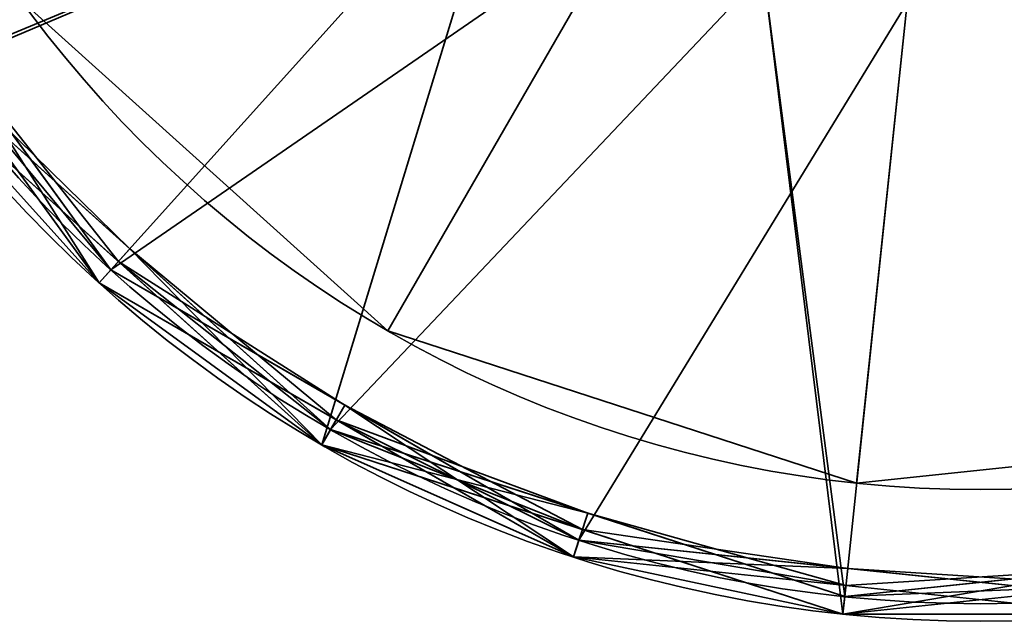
# Model space of a CAD drawing. Header units: millimetres. Extents: x -503 to 6703, y -110 to 249.
# Tile 819 of 1056: x 3425.53 to 3431.14, y -46.41 to -42.99. Entities that reach past the tile are written whole.
import ezdxf

# ---------------------------------------------------------------- set-up
doc = ezdxf.new("R2010")
doc.units = ezdxf.units.MM
doc.layers.add('151', color=7, linetype='Continuous', true_color=0xffffff)

# ---------------------------------------------------------------- blocks, each defined once
blk = doc.blocks.new('UG_SURFACE_236')
at = {"layer": '151', "color": 252, "linetype": 'Continuous', "lineweight": 35}
for points in [[(3438.2384, -37.3745, 1711.5), (3438.2384, -40.4516, 1711.5), (3436.9867, -43.2626, 1711.5), (3431, -38.913, 1711.5)], [(3426.0485, -44.4123, 1711.5), (3424.2399, -41.9229, 1711.5), (3423.6, -38.913, 1711.5), (3431, -38.913, 1711.5)], [(3431, -38.913, 1812), (3423.7616, -40.4516, 1812), (3425.0133, -43.2626, 1812)], [(3425.0133, -43.2626, 1812), (3427.3, -45.3216, 1812), (3430.2266, -46.2725, 1812), (3431, -38.913, 1812)], [(3431.7734, -46.2725, 1711.5), (3428.7133, -45.9508, 1711.5), (3426.0485, -44.4123, 1711.5), (3431, -38.913, 1711.5)], [(3430.2266, -46.2725, 1812), (3433.2867, -45.9508, 1812), (3435.9515, -44.4123, 1812), (3431, -38.913, 1812)], [(3435.9515, -44.4123, 1812), (3437.7604, -41.9229, 1812), (3438.4, -38.913, 1812), (3431, -38.913, 1812)], [(3436.9867, -43.2626, 1711.5), (3434.7, -45.3216, 1711.5), (3431.7734, -46.2725, 1711.5), (3431, -38.913, 1711.5)], [(3423.7616, -40.4516, 1737.5), (3425.0133, -43.2626, 1737.5), (3427.3458, -40.54, 1737.5)], [(3425.0133, -43.2626, 1737.5), (3428.3235, -41.8856, 1737.5), (3427.3458, -40.54, 1737.5)], [(3426.0485, -44.4123, 1786), (3424.2399, -41.9229, 1786), (3427.7639, -41.2642, 1786), (3428.9999, -42.3771, 1786)], [(3425.065, -43.2251, 1786.1), (3424.1483, -41.9635, 1786.1), (3424.2399, -41.9229, 1786), (3426.0485, -44.4123, 1786)], [(3425.9815, -44.4866, 1715.6), (3424.1483, -41.9635, 1715.6), (3424.2399, -41.9229, 1715.5), (3425.1442, -43.1676, 1715.5)], [(3425.9815, -44.4866, 1711.5999), (3424.1483, -41.9635, 1711.5999), (3424.2399, -41.9229, 1711.5), (3426.0485, -44.4123, 1711.5)], [(3429.764, -42.7172, 1737.5), (3428.3235, -41.8856, 1737.5), (3425.0133, -43.2626, 1737.5), (3427.3, -45.3216, 1737.5)], [(3424.1483, -41.9635, 1715.6), (3425.9815, -44.4866, 1715.6), (3424.9325, -43.3214, 1737.4001)], [(3424.1483, -41.9635, 1711.5999), (3425.9815, -44.4866, 1711.5999), (3424.9325, -43.3214, 1715.4)], [(3428.7133, -45.9508, 1786), (3426.0485, -44.4123, 1786), (3428.9999, -42.3771, 1786), (3430.5818, -42.8911, 1786)], [(3427.3, -45.3216, 1737.5), (3430.2266, -46.2725, 1737.5), (3429.764, -42.7172, 1737.5)], [(3430.5818, -42.8911, 1786), (3432.236, -42.7172, 1786), (3431.7734, -46.2725, 1786), (3428.7133, -45.9508, 1786)], [(3431.4182, -42.8911, 1737.5), (3429.764, -42.7172, 1737.5), (3430.2266, -46.2725, 1737.5), (3433.2867, -45.9508, 1737.5)], [(3425.1442, -43.1676, 1715.5), (3424.9325, -43.3214, 1715.4), (3426.0912, -44.3648, 1715.4)], [(3425.1442, -43.1676, 1715.5), (3426.0485, -44.4123, 1715.5), (3425.9815, -44.4866, 1715.6)], [(3426.0912, -44.3648, 1715.4), (3426.0485, -44.4123, 1715.5), (3425.1442, -43.1676, 1715.5)], [(3424.9325, -43.3214, 1807.9), (3425.065, -43.2251, 1786.1), (3425.9815, -44.4866, 1786.1)], [(3424.9325, -43.3214, 1811.9), (3425.065, -43.2251, 1808.1), (3425.9815, -44.4866, 1808.1)], [(3426.1565, -44.2921, 1808), (3425.0133, -43.2626, 1808), (3424.9325, -43.3214, 1807.9), (3427.2499, -45.4082, 1807.9)], [(3424.9325, -43.3214, 1811.9), (3427.2499, -45.4082, 1811.9), (3427.3, -45.3216, 1812), (3425.0133, -43.2626, 1812)], [(3427.3, -45.3216, 1737.5), (3425.0133, -43.2626, 1737.5), (3424.9325, -43.3214, 1737.4001), (3426.0912, -44.3648, 1737.4001)], [(3425.065, -43.2251, 1808.1), (3425.0133, -43.2626, 1808), (3426.1565, -44.2921, 1808)], [(3426.0485, -44.4123, 1786), (3425.9815, -44.4866, 1786.1), (3425.065, -43.2251, 1786.1)], [(3426.1565, -44.2921, 1808), (3425.9815, -44.4866, 1808.1), (3425.065, -43.2251, 1808.1)], [(3427.2499, -45.4082, 1807.9), (3424.9325, -43.3214, 1807.9), (3425.9815, -44.4866, 1786.1)], [(3427.2499, -45.4082, 1811.9), (3424.9325, -43.3214, 1811.9), (3425.9815, -44.4866, 1808.1)], [(3425.9815, -44.4866, 1715.6), (3426.0912, -44.3648, 1737.4001), (3424.9325, -43.3214, 1737.4001)], [(3425.9815, -44.4866, 1711.5999), (3426.0912, -44.3648, 1715.4), (3424.9325, -43.3214, 1715.4)], [(3427.3319, -45.2663, 1808.1), (3425.9815, -44.4866, 1808.1), (3426.1565, -44.2921, 1808)], [(3427.2499, -45.4082, 1807.9), (3427.3, -45.3216, 1808), (3426.1565, -44.2921, 1808)], [(3426.1565, -44.2921, 1808), (3427.3, -45.3216, 1808), (3427.3319, -45.2663, 1808.1)], [(3427.2499, -45.4082, 1737.4001), (3426.0912, -44.3648, 1737.4001), (3425.9815, -44.4866, 1715.6)], [(3427.2499, -45.4082, 1715.4), (3426.0912, -44.3648, 1715.4), (3425.9815, -44.4866, 1711.5999)], [(3427.3808, -45.1816, 1715.5), (3426.0485, -44.4123, 1715.5), (3426.0912, -44.3648, 1715.4)], [(3426.0912, -44.3648, 1737.4001), (3427.2499, -45.4082, 1737.4001), (3427.3, -45.3216, 1737.5)], [(3426.0912, -44.3648, 1715.4), (3427.2499, -45.4082, 1715.4), (3427.3808, -45.1816, 1715.5)], [(3427.3319, -45.2663, 1786.1), (3425.9815, -44.4866, 1786.1), (3426.0485, -44.4123, 1786), (3428.7133, -45.9508, 1786)], [(3428.6823, -46.0459, 1715.6), (3425.9815, -44.4866, 1715.6), (3426.0485, -44.4123, 1715.5), (3427.3808, -45.1816, 1715.5)], [(3428.6823, -46.0459, 1711.5999), (3425.9815, -44.4866, 1711.5999), (3426.0485, -44.4123, 1711.5), (3428.7133, -45.9508, 1711.5)], [(3425.9815, -44.4866, 1786.1), (3427.3319, -45.2663, 1786.1), (3427.2499, -45.4082, 1807.9)], [(3425.9815, -44.4866, 1808.1), (3427.3319, -45.2663, 1808.1), (3427.2499, -45.4082, 1811.9)], [(3427.2499, -45.4082, 1737.4001), (3425.9815, -44.4866, 1715.6), (3428.6823, -46.0459, 1715.6)], [(3427.2499, -45.4082, 1715.4), (3425.9815, -44.4866, 1711.5999), (3428.6823, -46.0459, 1711.5999)], [(3427.3808, -45.1816, 1715.5), (3427.2499, -45.4082, 1715.4), (3428.7331, -45.8901, 1715.4)], [(3427.3808, -45.1816, 1715.5), (3428.7133, -45.9508, 1715.5), (3428.6823, -46.0459, 1715.6)], [(3428.7331, -45.8901, 1715.4), (3428.7133, -45.9508, 1715.5), (3427.3808, -45.1816, 1715.5)], [(3427.2499, -45.4082, 1807.9), (3427.3319, -45.2663, 1786.1), (3428.6823, -46.0459, 1786.1)], [(3427.2499, -45.4082, 1811.9), (3427.3319, -45.2663, 1808.1), (3428.6823, -46.0459, 1808.1)], [(3427.3319, -45.2663, 1808.1), (3427.3, -45.3216, 1808), (3428.7632, -45.797, 1808)], [(3428.7133, -45.9508, 1786), (3428.6823, -46.0459, 1786.1), (3427.3319, -45.2663, 1786.1)], [(3428.7632, -45.797, 1808), (3428.6823, -46.0459, 1808.1), (3427.3319, -45.2663, 1808.1)], [(3428.7632, -45.797, 1808), (3427.3, -45.3216, 1808), (3427.2499, -45.4082, 1807.9)], [(3427.2499, -45.4082, 1811.9), (3430.2161, -46.3719, 1811.9), (3430.2266, -46.2725, 1812), (3427.3, -45.3216, 1812)], [(3427.3, -45.3216, 1737.5), (3427.2499, -45.4082, 1737.4001), (3428.7331, -45.8901, 1737.4001)], [(3428.7331, -45.8901, 1737.4001), (3430.2161, -46.3719, 1737.4001), (3430.2266, -46.2725, 1737.5), (3427.3, -45.3216, 1737.5)], [(3428.6823, -46.0459, 1786.1), (3430.2161, -46.3719, 1807.9), (3427.2499, -45.4082, 1807.9)], [(3427.2499, -45.4082, 1807.9), (3430.2161, -46.3719, 1807.9), (3430.2266, -46.2725, 1808), (3428.7632, -45.797, 1808)], [(3428.6823, -46.0459, 1808.1), (3430.2161, -46.3719, 1811.9), (3427.2499, -45.4082, 1811.9)], [(3428.6823, -46.0459, 1715.6), (3428.7331, -45.8901, 1737.4001), (3427.2499, -45.4082, 1737.4001)], [(3428.6823, -46.0459, 1711.5999), (3428.7331, -45.8901, 1715.4), (3427.2499, -45.4082, 1715.4)], [(3430.2332, -46.2089, 1808.1), (3428.6823, -46.0459, 1808.1), (3428.7632, -45.797, 1808)], [(3428.7632, -45.797, 1808), (3430.2266, -46.2725, 1808), (3430.2332, -46.2089, 1808.1)], [(3430.2161, -46.3719, 1737.4001), (3428.7331, -45.8901, 1737.4001), (3428.6823, -46.0459, 1715.6)], [(3430.2161, -46.3719, 1715.4), (3428.7331, -45.8901, 1715.4), (3428.6823, -46.0459, 1711.5999)], [(3430.2435, -46.1117, 1715.5), (3428.7133, -45.9508, 1715.5), (3428.7331, -45.8901, 1715.4)], [(3428.7331, -45.8901, 1715.4), (3430.2161, -46.3719, 1715.4), (3430.2435, -46.1117, 1715.5)], [(3430.2332, -46.2089, 1786.1), (3428.6823, -46.0459, 1786.1), (3428.7133, -45.9508, 1786)], [(3428.6823, -46.0459, 1715.6), (3428.7133, -45.9508, 1715.5), (3430.2435, -46.1117, 1715.5)], [(3431.7839, -46.3719, 1711.5999), (3428.6823, -46.0459, 1711.5999), (3428.7133, -45.9508, 1711.5), (3431.7734, -46.2725, 1711.5)], [(3428.7133, -45.9508, 1786), (3431.7734, -46.2725, 1786), (3431.7839, -46.3719, 1786.1), (3430.2332, -46.2089, 1786.1)], [(3430.2161, -46.3719, 1807.9), (3433.3177, -46.0459, 1807.9), (3433.2867, -45.9508, 1808), (3431.7565, -46.1117, 1808)], [(3430.2161, -46.3719, 1811.9), (3433.3177, -46.0459, 1811.9), (3433.2867, -45.9508, 1812), (3430.2266, -46.2725, 1812)], [(3431.7667, -46.2089, 1737.4001), (3433.3177, -46.0459, 1737.4001), (3433.2867, -45.9508, 1737.5), (3430.2266, -46.2725, 1737.5)], [(3428.6823, -46.0459, 1786.1), (3430.2332, -46.2089, 1786.1), (3430.2161, -46.3719, 1807.9)], [(3428.6823, -46.0459, 1808.1), (3430.2332, -46.2089, 1808.1), (3430.2161, -46.3719, 1811.9)], [(3430.2161, -46.3719, 1737.4001), (3428.6823, -46.0459, 1715.6), (3431.7839, -46.3719, 1715.6)], [(3430.2435, -46.1117, 1715.5), (3431.7734, -46.2725, 1715.5), (3431.7839, -46.3719, 1715.6), (3428.6823, -46.0459, 1715.6)], [(3428.6823, -46.0459, 1711.5999), (3431.7839, -46.3719, 1711.5999), (3430.2161, -46.3719, 1715.4)], [(3431.7839, -46.3719, 1786.1), (3433.3177, -46.0459, 1807.9), (3430.2161, -46.3719, 1807.9)], [(3433.3177, -46.0459, 1811.9), (3430.2161, -46.3719, 1811.9), (3431.7839, -46.3719, 1808.1)], [(3431.7565, -46.1117, 1808), (3430.2266, -46.2725, 1808), (3430.2161, -46.3719, 1807.9)], [(3430.2435, -46.1117, 1715.5), (3430.2161, -46.3719, 1715.4), (3431.7667, -46.2089, 1715.4)], [(3430.2332, -46.2089, 1808.1), (3430.2266, -46.2725, 1808), (3431.7565, -46.1117, 1808)], [(3431.7565, -46.1117, 1808), (3431.7839, -46.3719, 1808.1), (3430.2332, -46.2089, 1808.1)], [(3431.7667, -46.2089, 1715.4), (3431.7734, -46.2725, 1715.5), (3430.2435, -46.1117, 1715.5)], [(3430.2161, -46.3719, 1807.9), (3430.2332, -46.2089, 1786.1), (3431.7839, -46.3719, 1786.1)], [(3430.2161, -46.3719, 1811.9), (3430.2332, -46.2089, 1808.1), (3431.7839, -46.3719, 1808.1)], [(3430.2266, -46.2725, 1737.5), (3430.2161, -46.3719, 1737.4001), (3431.7667, -46.2089, 1737.4001)], [(3431.7839, -46.3719, 1715.6), (3431.7667, -46.2089, 1737.4001), (3430.2161, -46.3719, 1737.4001)], [(3431.7839, -46.3719, 1711.5999), (3431.7667, -46.2089, 1715.4), (3430.2161, -46.3719, 1715.4)]]:
    blk.add_3dface(points, dxfattribs=at)
blk = doc.blocks.new('UG_SURFACE_237')
at = {"layer": '151', "color": 252, "linetype": 'Continuous', "lineweight": 35}
for points in [[(3438.2384, -37.3745, 1461.5), (3438.2384, -40.4516, 1461.5), (3436.9867, -43.2626, 1461.5), (3431, -38.913, 1461.5)], [(3426.0485, -44.4123, 1461.5), (3424.2399, -41.9229, 1461.5), (3423.6, -38.913, 1461.5), (3431, -38.913, 1461.5)], [(3431, -38.913, 1562), (3423.7616, -40.4516, 1562), (3425.0133, -43.2626, 1562)], [(3425.0133, -43.2626, 1562), (3427.3, -45.3216, 1562), (3430.2266, -46.2725, 1562), (3431, -38.913, 1562)], [(3431.7734, -46.2725, 1461.5), (3428.7133, -45.9508, 1461.5), (3426.0485, -44.4123, 1461.5), (3431, -38.913, 1461.5)], [(3430.2266, -46.2725, 1562), (3433.2867, -45.9508, 1562), (3435.9515, -44.4123, 1562), (3431, -38.913, 1562)], [(3435.9515, -44.4123, 1562), (3437.7604, -41.9229, 1562), (3438.4, -38.913, 1562), (3431, -38.913, 1562)], [(3436.9867, -43.2626, 1461.5), (3434.7, -45.3216, 1461.5), (3431.7734, -46.2725, 1461.5), (3431, -38.913, 1461.5)], [(3423.7616, -40.4516, 1487.5), (3425.0133, -43.2626, 1487.5), (3427.3458, -40.54, 1487.5)], [(3425.0133, -43.2626, 1487.5), (3428.3235, -41.8856, 1487.5), (3427.3458, -40.54, 1487.5)], [(3426.0485, -44.4123, 1536), (3424.2399, -41.9229, 1536), (3427.7639, -41.2642, 1536), (3428.9999, -42.3771, 1536)], [(3425.065, -43.2251, 1536.1), (3424.1483, -41.9635, 1536.1), (3424.2399, -41.9229, 1536), (3426.0485, -44.4123, 1536)], [(3425.9815, -44.4866, 1465.6), (3424.1483, -41.9635, 1465.6), (3424.2399, -41.9229, 1465.5), (3425.1442, -43.1676, 1465.5)], [(3425.9815, -44.4866, 1461.5999), (3424.1483, -41.9635, 1461.5999), (3424.2399, -41.9229, 1461.5), (3426.0485, -44.4123, 1461.5)], [(3429.764, -42.7172, 1487.5), (3428.3235, -41.8856, 1487.5), (3425.0133, -43.2626, 1487.5), (3427.3, -45.3216, 1487.5)], [(3424.9325, -43.3214, 1487.4001), (3424.1483, -41.9635, 1465.6), (3425.9815, -44.4866, 1465.6)], [(3424.1483, -41.9635, 1461.5999), (3425.9815, -44.4866, 1461.5999), (3424.9325, -43.3214, 1465.4)], [(3428.7133, -45.9508, 1536), (3426.0485, -44.4123, 1536), (3428.9999, -42.3771, 1536), (3430.5818, -42.8911, 1536)], [(3427.3, -45.3216, 1487.5), (3430.2266, -46.2725, 1487.5), (3429.764, -42.7172, 1487.5)], [(3430.5818, -42.8911, 1536), (3432.236, -42.7172, 1536), (3431.7734, -46.2725, 1536), (3428.7133, -45.9508, 1536)], [(3431.4182, -42.8911, 1487.5), (3429.764, -42.7172, 1487.5), (3430.2266, -46.2725, 1487.5), (3433.2867, -45.9508, 1487.5)], [(3425.1442, -43.1676, 1465.5), (3424.9325, -43.3214, 1465.4), (3426.0912, -44.3648, 1465.4)], [(3425.1442, -43.1676, 1465.5), (3426.0485, -44.4123, 1465.5), (3425.9815, -44.4866, 1465.6)], [(3426.0912, -44.3648, 1465.4), (3426.0485, -44.4123, 1465.5), (3425.1442, -43.1676, 1465.5)], [(3424.9325, -43.3214, 1557.9), (3425.065, -43.2251, 1536.1), (3425.9815, -44.4866, 1536.1)], [(3424.9325, -43.3214, 1561.9), (3425.065, -43.2251, 1558.1), (3425.9815, -44.4866, 1558.1)], [(3426.1565, -44.2921, 1558), (3425.0133, -43.2626, 1558), (3424.9325, -43.3214, 1557.9), (3427.2499, -45.4082, 1557.9)], [(3424.9325, -43.3214, 1561.9), (3427.2499, -45.4082, 1561.9), (3427.3, -45.3216, 1562), (3425.0133, -43.2626, 1562)], [(3427.3, -45.3216, 1487.5), (3425.0133, -43.2626, 1487.5), (3424.9325, -43.3214, 1487.4001), (3426.0912, -44.3648, 1487.4001)], [(3425.065, -43.2251, 1558.1), (3425.0133, -43.2626, 1558), (3426.1565, -44.2921, 1558)], [(3426.0485, -44.4123, 1536), (3425.9815, -44.4866, 1536.1), (3425.065, -43.2251, 1536.1)], [(3426.1565, -44.2921, 1558), (3425.9815, -44.4866, 1558.1), (3425.065, -43.2251, 1558.1)], [(3427.2499, -45.4082, 1557.9), (3424.9325, -43.3214, 1557.9), (3425.9815, -44.4866, 1536.1)], [(3425.9815, -44.4866, 1558.1), (3427.2499, -45.4082, 1561.9), (3424.9325, -43.3214, 1561.9)], [(3425.9815, -44.4866, 1465.6), (3426.0912, -44.3648, 1487.4001), (3424.9325, -43.3214, 1487.4001)], [(3425.9815, -44.4866, 1461.5999), (3426.0912, -44.3648, 1465.4), (3424.9325, -43.3214, 1465.4)], [(3427.3319, -45.2663, 1558.1), (3425.9815, -44.4866, 1558.1), (3426.1565, -44.2921, 1558)], [(3427.2499, -45.4082, 1557.9), (3427.3, -45.3216, 1558), (3426.1565, -44.2921, 1558)], [(3426.1565, -44.2921, 1558), (3427.3, -45.3216, 1558), (3427.3319, -45.2663, 1558.1)], [(3427.2499, -45.4082, 1487.4001), (3426.0912, -44.3648, 1487.4001), (3425.9815, -44.4866, 1465.6)], [(3427.2499, -45.4082, 1465.4), (3426.0912, -44.3648, 1465.4), (3425.9815, -44.4866, 1461.5999)], [(3427.3808, -45.1816, 1465.5), (3426.0485, -44.4123, 1465.5), (3426.0912, -44.3648, 1465.4)], [(3426.0912, -44.3648, 1487.4001), (3427.2499, -45.4082, 1487.4001), (3427.3, -45.3216, 1487.5)], [(3426.0912, -44.3648, 1465.4), (3427.2499, -45.4082, 1465.4), (3427.3808, -45.1816, 1465.5)], [(3427.3319, -45.2663, 1536.1), (3425.9815, -44.4866, 1536.1), (3426.0485, -44.4123, 1536), (3428.7133, -45.9508, 1536)], [(3428.6823, -46.0459, 1465.6), (3425.9815, -44.4866, 1465.6), (3426.0485, -44.4123, 1465.5), (3427.3808, -45.1816, 1465.5)], [(3428.6823, -46.0459, 1461.5999), (3425.9815, -44.4866, 1461.5999), (3426.0485, -44.4123, 1461.5), (3428.7133, -45.9508, 1461.5)], [(3425.9815, -44.4866, 1536.1), (3427.3319, -45.2663, 1536.1), (3427.2499, -45.4082, 1557.9)], [(3425.9815, -44.4866, 1558.1), (3427.3319, -45.2663, 1558.1), (3427.2499, -45.4082, 1561.9)], [(3427.2499, -45.4082, 1487.4001), (3425.9815, -44.4866, 1465.6), (3428.6823, -46.0459, 1465.6)], [(3427.2499, -45.4082, 1465.4), (3425.9815, -44.4866, 1461.5999), (3428.6823, -46.0459, 1461.5999)], [(3427.3808, -45.1816, 1465.5), (3427.2499, -45.4082, 1465.4), (3428.7331, -45.8901, 1465.4)], [(3427.3808, -45.1816, 1465.5), (3428.7133, -45.9508, 1465.5), (3428.6823, -46.0459, 1465.6)], [(3428.7331, -45.8901, 1465.4), (3428.7133, -45.9508, 1465.5), (3427.3808, -45.1816, 1465.5)], [(3427.2499, -45.4082, 1557.9), (3427.3319, -45.2663, 1536.1), (3428.6823, -46.0459, 1536.1)], [(3427.2499, -45.4082, 1561.9), (3427.3319, -45.2663, 1558.1), (3428.6823, -46.0459, 1558.1)], [(3427.3319, -45.2663, 1558.1), (3427.3, -45.3216, 1558), (3428.7632, -45.797, 1558)], [(3428.7133, -45.9508, 1536), (3428.6823, -46.0459, 1536.1), (3427.3319, -45.2663, 1536.1)], [(3428.7632, -45.797, 1558), (3428.6823, -46.0459, 1558.1), (3427.3319, -45.2663, 1558.1)], [(3428.7632, -45.797, 1558), (3427.3, -45.3216, 1558), (3427.2499, -45.4082, 1557.9)], [(3427.2499, -45.4082, 1561.9), (3430.2161, -46.3719, 1561.9), (3430.2266, -46.2725, 1562), (3427.3, -45.3216, 1562)], [(3427.3, -45.3216, 1487.5), (3427.2499, -45.4082, 1487.4001), (3428.7331, -45.8901, 1487.4001)], [(3428.7331, -45.8901, 1487.4001), (3430.2161, -46.3719, 1487.4001), (3430.2266, -46.2725, 1487.5), (3427.3, -45.3216, 1487.5)], [(3428.6823, -46.0459, 1536.1), (3430.2161, -46.3719, 1557.9), (3427.2499, -45.4082, 1557.9)], [(3427.2499, -45.4082, 1557.9), (3430.2161, -46.3719, 1557.9), (3430.2266, -46.2725, 1558), (3428.7632, -45.797, 1558)], [(3430.2161, -46.3719, 1561.9), (3427.2499, -45.4082, 1561.9), (3428.6823, -46.0459, 1558.1)], [(3428.6823, -46.0459, 1465.6), (3428.7331, -45.8901, 1487.4001), (3427.2499, -45.4082, 1487.4001)], [(3428.6823, -46.0459, 1461.5999), (3428.7331, -45.8901, 1465.4), (3427.2499, -45.4082, 1465.4)], [(3430.2332, -46.2089, 1558.1), (3428.6823, -46.0459, 1558.1), (3428.7632, -45.797, 1558)], [(3428.7632, -45.797, 1558), (3430.2266, -46.2725, 1558), (3430.2332, -46.2089, 1558.1)], [(3430.2161, -46.3719, 1487.4001), (3428.7331, -45.8901, 1487.4001), (3428.6823, -46.0459, 1465.6)], [(3430.2161, -46.3719, 1465.4), (3428.7331, -45.8901, 1465.4), (3428.6823, -46.0459, 1461.5999)], [(3430.2435, -46.1117, 1465.5), (3428.7133, -45.9508, 1465.5), (3428.7331, -45.8901, 1465.4)], [(3428.7331, -45.8901, 1465.4), (3430.2161, -46.3719, 1465.4), (3430.2435, -46.1117, 1465.5)], [(3430.2332, -46.2089, 1536.1), (3428.6823, -46.0459, 1536.1), (3428.7133, -45.9508, 1536)], [(3428.6823, -46.0459, 1465.6), (3428.7133, -45.9508, 1465.5), (3430.2435, -46.1117, 1465.5)], [(3431.7839, -46.3719, 1461.5999), (3428.6823, -46.0459, 1461.5999), (3428.7133, -45.9508, 1461.5), (3431.7734, -46.2725, 1461.5)], [(3428.7133, -45.9508, 1536), (3431.7734, -46.2725, 1536), (3431.7839, -46.3719, 1536.1), (3430.2332, -46.2089, 1536.1)], [(3430.2161, -46.3719, 1557.9), (3433.3177, -46.0459, 1557.9), (3433.2867, -45.9508, 1558), (3431.7565, -46.1117, 1558)], [(3430.2161, -46.3719, 1561.9), (3433.3177, -46.0459, 1561.9), (3433.2867, -45.9508, 1562), (3430.2266, -46.2725, 1562)], [(3431.7667, -46.2089, 1487.4001), (3433.3177, -46.0459, 1487.4001), (3433.2867, -45.9508, 1487.5), (3430.2266, -46.2725, 1487.5)], [(3428.6823, -46.0459, 1536.1), (3430.2332, -46.2089, 1536.1), (3430.2161, -46.3719, 1557.9)], [(3428.6823, -46.0459, 1558.1), (3430.2332, -46.2089, 1558.1), (3430.2161, -46.3719, 1561.9)], [(3430.2161, -46.3719, 1487.4001), (3428.6823, -46.0459, 1465.6), (3431.7839, -46.3719, 1465.6)], [(3430.2435, -46.1117, 1465.5), (3431.7734, -46.2725, 1465.5), (3431.7839, -46.3719, 1465.6), (3428.6823, -46.0459, 1465.6)], [(3430.2161, -46.3719, 1465.4), (3428.6823, -46.0459, 1461.5999), (3431.7839, -46.3719, 1461.5999)], [(3431.7839, -46.3719, 1536.1), (3433.3177, -46.0459, 1557.9), (3430.2161, -46.3719, 1557.9)], [(3431.7839, -46.3719, 1558.1), (3433.3177, -46.0459, 1561.9), (3430.2161, -46.3719, 1561.9)], [(3431.7565, -46.1117, 1558), (3430.2266, -46.2725, 1558), (3430.2161, -46.3719, 1557.9)], [(3430.2435, -46.1117, 1465.5), (3430.2161, -46.3719, 1465.4), (3431.7667, -46.2089, 1465.4)], [(3430.2332, -46.2089, 1558.1), (3430.2266, -46.2725, 1558), (3431.7565, -46.1117, 1558)], [(3431.7565, -46.1117, 1558), (3431.7839, -46.3719, 1558.1), (3430.2332, -46.2089, 1558.1)], [(3431.7667, -46.2089, 1465.4), (3431.7734, -46.2725, 1465.5), (3430.2435, -46.1117, 1465.5)], [(3430.2161, -46.3719, 1557.9), (3430.2332, -46.2089, 1536.1), (3431.7839, -46.3719, 1536.1)], [(3430.2161, -46.3719, 1561.9), (3430.2332, -46.2089, 1558.1), (3431.7839, -46.3719, 1558.1)], [(3430.2266, -46.2725, 1487.5), (3430.2161, -46.3719, 1487.4001), (3431.7667, -46.2089, 1487.4001)], [(3431.7839, -46.3719, 1465.6), (3431.7667, -46.2089, 1487.4001), (3430.2161, -46.3719, 1487.4001)], [(3431.7839, -46.3719, 1461.5999), (3431.7667, -46.2089, 1465.4), (3430.2161, -46.3719, 1465.4)]]:
    blk.add_3dface(points, dxfattribs=at)
blk = doc.blocks.new('UG_SURFACE_238')
at = {"layer": '151', "color": 252, "linetype": 'Continuous', "lineweight": 35}
for points in [[(3438.2384, -37.3745, 276.5), (3438.2384, -40.4516, 276.5), (3436.9867, -43.2626, 276.5), (3431, -38.913, 276.5)], [(3426.0485, -44.4123, 276.5), (3424.2399, -41.9229, 276.5), (3423.6, -38.913, 276.5), (3431, -38.913, 276.5)], [(3431, -38.913, 377), (3423.7616, -40.4516, 377), (3425.0133, -43.2626, 377)], [(3425.0133, -43.2626, 377), (3427.3, -45.3216, 377), (3430.2266, -46.2725, 377), (3431, -38.913, 377)], [(3431.7734, -46.2725, 276.5), (3428.7133, -45.9508, 276.5), (3426.0485, -44.4123, 276.5), (3431, -38.913, 276.5)], [(3430.2266, -46.2725, 377), (3433.2867, -45.9508, 377), (3435.9515, -44.4123, 377), (3431, -38.913, 377)], [(3435.9515, -44.4123, 377), (3437.7604, -41.9229, 377), (3438.4, -38.913, 377), (3431, -38.913, 377)], [(3436.9867, -43.2626, 276.5), (3434.7, -45.3216, 276.5), (3431.7734, -46.2725, 276.5), (3431, -38.913, 276.5)], [(3423.7616, -40.4516, 302.5), (3425.0133, -43.2626, 302.5), (3427.3458, -40.54, 302.5)], [(3425.0133, -43.2626, 302.5), (3428.3235, -41.8856, 302.5), (3427.3458, -40.54, 302.5)], [(3426.0485, -44.4123, 351), (3424.2399, -41.9229, 351), (3427.7639, -41.2642, 351), (3428.9999, -42.3771, 351)], [(3425.065, -43.2251, 351.1), (3424.1483, -41.9635, 351.1), (3424.2399, -41.9229, 351), (3426.0485, -44.4123, 351)], [(3425.9815, -44.4866, 280.6), (3424.1483, -41.9635, 280.6), (3424.2399, -41.9229, 280.5), (3425.1442, -43.1676, 280.5)], [(3425.9815, -44.4866, 276.6), (3424.1483, -41.9635, 276.6), (3424.2399, -41.9229, 276.5), (3426.0485, -44.4123, 276.5)], [(3429.764, -42.7172, 302.5), (3428.3235, -41.8856, 302.5), (3425.0133, -43.2626, 302.5), (3427.3, -45.3216, 302.5)], [(3424.9325, -43.3214, 302.4), (3424.1483, -41.9635, 280.6), (3425.9815, -44.4866, 280.6)], [(3424.9325, -43.3214, 280.4), (3424.1483, -41.9635, 276.6), (3425.9815, -44.4866, 276.6)], [(3428.7133, -45.9508, 351), (3426.0485, -44.4123, 351), (3428.9999, -42.3771, 351), (3430.5818, -42.8911, 351)], [(3427.3, -45.3216, 302.5), (3430.2266, -46.2725, 302.5), (3429.764, -42.7172, 302.5)], [(3430.5818, -42.8911, 351), (3432.236, -42.7172, 351), (3431.7734, -46.2725, 351), (3428.7133, -45.9508, 351)], [(3431.4182, -42.8911, 302.5), (3429.764, -42.7172, 302.5), (3430.2266, -46.2725, 302.5), (3433.2867, -45.9508, 302.5)], [(3425.1442, -43.1676, 280.5), (3424.9325, -43.3214, 280.4), (3426.0912, -44.3648, 280.4)], [(3425.1442, -43.1676, 280.5), (3426.0485, -44.4123, 280.5), (3425.9815, -44.4866, 280.6)], [(3426.0912, -44.3648, 280.4), (3426.0485, -44.4123, 280.5), (3425.1442, -43.1676, 280.5)], [(3424.9325, -43.3214, 372.9), (3425.065, -43.2251, 351.1), (3425.9815, -44.4866, 351.1)], [(3424.9325, -43.3214, 376.9), (3425.065, -43.2251, 373.1), (3425.9815, -44.4866, 373.1)], [(3426.1565, -44.2921, 373), (3425.0133, -43.2626, 373), (3424.9325, -43.3214, 372.9), (3427.2499, -45.4082, 372.9)], [(3424.9325, -43.3214, 376.9), (3427.2499, -45.4082, 376.9), (3427.3, -45.3216, 377), (3425.0133, -43.2626, 377)], [(3427.3, -45.3216, 302.5), (3425.0133, -43.2626, 302.5), (3424.9325, -43.3214, 302.4), (3426.0912, -44.3648, 302.4)], [(3425.065, -43.2251, 373.1), (3425.0133, -43.2626, 373), (3426.1565, -44.2921, 373)], [(3426.0485, -44.4123, 351), (3425.9815, -44.4866, 351.1), (3425.065, -43.2251, 351.1)], [(3426.1565, -44.2921, 373), (3425.9815, -44.4866, 373.1), (3425.065, -43.2251, 373.1)], [(3425.9815, -44.4866, 351.1), (3427.2499, -45.4082, 372.9), (3424.9325, -43.3214, 372.9)], [(3427.2499, -45.4082, 376.9), (3424.9325, -43.3214, 376.9), (3425.9815, -44.4866, 373.1)], [(3425.9815, -44.4866, 280.6), (3426.0912, -44.3648, 302.4), (3424.9325, -43.3214, 302.4)], [(3425.9815, -44.4866, 276.6), (3426.0912, -44.3648, 280.4), (3424.9325, -43.3214, 280.4)], [(3427.3319, -45.2663, 373.1), (3425.9815, -44.4866, 373.1), (3426.1565, -44.2921, 373)], [(3427.2499, -45.4082, 372.9), (3427.3, -45.3216, 373), (3426.1565, -44.2921, 373)], [(3426.1565, -44.2921, 373), (3427.3, -45.3216, 373), (3427.3319, -45.2663, 373.1)], [(3427.2499, -45.4082, 302.4), (3426.0912, -44.3648, 302.4), (3425.9815, -44.4866, 280.6)], [(3427.2499, -45.4082, 280.4), (3426.0912, -44.3648, 280.4), (3425.9815, -44.4866, 276.6)], [(3427.3808, -45.1816, 280.5), (3426.0485, -44.4123, 280.5), (3426.0912, -44.3648, 280.4)], [(3426.0912, -44.3648, 302.4), (3427.2499, -45.4082, 302.4), (3427.3, -45.3216, 302.5)], [(3426.0912, -44.3648, 280.4), (3427.2499, -45.4082, 280.4), (3427.3808, -45.1816, 280.5)], [(3427.3319, -45.2663, 351.1), (3425.9815, -44.4866, 351.1), (3426.0485, -44.4123, 351), (3428.7133, -45.9508, 351)], [(3428.6823, -46.0459, 280.6), (3425.9815, -44.4866, 280.6), (3426.0485, -44.4123, 280.5), (3427.3808, -45.1816, 280.5)], [(3428.6823, -46.0459, 276.6), (3425.9815, -44.4866, 276.6), (3426.0485, -44.4123, 276.5), (3428.7133, -45.9508, 276.5)], [(3425.9815, -44.4866, 351.1), (3427.3319, -45.2663, 351.1), (3427.2499, -45.4082, 372.9)], [(3425.9815, -44.4866, 373.1), (3427.3319, -45.2663, 373.1), (3427.2499, -45.4082, 376.9)], [(3427.2499, -45.4082, 302.4), (3425.9815, -44.4866, 280.6), (3428.6823, -46.0459, 280.6)], [(3425.9815, -44.4866, 276.6), (3428.6823, -46.0459, 276.6), (3427.2499, -45.4082, 280.4)], [(3427.3808, -45.1816, 280.5), (3427.2499, -45.4082, 280.4), (3428.7331, -45.8901, 280.4)], [(3427.3808, -45.1816, 280.5), (3428.7133, -45.9508, 280.5), (3428.6823, -46.0459, 280.6)], [(3428.7331, -45.8901, 280.4), (3428.7133, -45.9508, 280.5), (3427.3808, -45.1816, 280.5)], [(3427.2499, -45.4082, 372.9), (3427.3319, -45.2663, 351.1), (3428.6823, -46.0459, 351.1)], [(3427.2499, -45.4082, 376.9), (3427.3319, -45.2663, 373.1), (3428.6823, -46.0459, 373.1)], [(3427.3319, -45.2663, 373.1), (3427.3, -45.3216, 373), (3428.7632, -45.797, 373)], [(3428.7133, -45.9508, 351), (3428.6823, -46.0459, 351.1), (3427.3319, -45.2663, 351.1)], [(3428.7632, -45.797, 373), (3428.6823, -46.0459, 373.1), (3427.3319, -45.2663, 373.1)], [(3428.7632, -45.797, 373), (3427.3, -45.3216, 373), (3427.2499, -45.4082, 372.9)], [(3427.2499, -45.4082, 376.9), (3430.2161, -46.3719, 376.9), (3430.2266, -46.2725, 377), (3427.3, -45.3216, 377)], [(3427.3, -45.3216, 302.5), (3427.2499, -45.4082, 302.4), (3428.7331, -45.8901, 302.4)], [(3428.7331, -45.8901, 302.4), (3430.2161, -46.3719, 302.4), (3430.2266, -46.2725, 302.5), (3427.3, -45.3216, 302.5)], [(3428.6823, -46.0459, 351.1), (3430.2161, -46.3719, 372.9), (3427.2499, -45.4082, 372.9)], [(3427.2499, -45.4082, 372.9), (3430.2161, -46.3719, 372.9), (3430.2266, -46.2725, 373), (3428.7632, -45.797, 373)], [(3428.6823, -46.0459, 373.1), (3430.2161, -46.3719, 376.9), (3427.2499, -45.4082, 376.9)], [(3428.6823, -46.0459, 280.6), (3428.7331, -45.8901, 302.4), (3427.2499, -45.4082, 302.4)], [(3428.6823, -46.0459, 276.6), (3428.7331, -45.8901, 280.4), (3427.2499, -45.4082, 280.4)], [(3430.2332, -46.2089, 373.1), (3428.6823, -46.0459, 373.1), (3428.7632, -45.797, 373)], [(3428.7632, -45.797, 373), (3430.2266, -46.2725, 373), (3430.2332, -46.2089, 373.1)], [(3430.2161, -46.3719, 302.4), (3428.7331, -45.8901, 302.4), (3428.6823, -46.0459, 280.6)], [(3430.2161, -46.3719, 280.4), (3428.7331, -45.8901, 280.4), (3428.6823, -46.0459, 276.6)], [(3430.2435, -46.1117, 280.5), (3428.7133, -45.9508, 280.5), (3428.7331, -45.8901, 280.4)], [(3428.7331, -45.8901, 280.4), (3430.2161, -46.3719, 280.4), (3430.2435, -46.1117, 280.5)], [(3430.2332, -46.2089, 351.1), (3428.6823, -46.0459, 351.1), (3428.7133, -45.9508, 351)], [(3428.6823, -46.0459, 280.6), (3428.7133, -45.9508, 280.5), (3430.2435, -46.1117, 280.5)], [(3431.7839, -46.3719, 276.6), (3428.6823, -46.0459, 276.6), (3428.7133, -45.9508, 276.5), (3431.7734, -46.2725, 276.5)], [(3428.7133, -45.9508, 351), (3431.7734, -46.2725, 351), (3431.7839, -46.3719, 351.1), (3430.2332, -46.2089, 351.1)], [(3430.2161, -46.3719, 372.9), (3433.3177, -46.0459, 372.9), (3433.2867, -45.9508, 373), (3431.7565, -46.1117, 373)], [(3430.2161, -46.3719, 376.9), (3433.3177, -46.0459, 376.9), (3433.2867, -45.9508, 377), (3430.2266, -46.2725, 377)], [(3431.7667, -46.2089, 302.4), (3433.3177, -46.0459, 302.4), (3433.2867, -45.9508, 302.5), (3430.2266, -46.2725, 302.5)], [(3428.6823, -46.0459, 351.1), (3430.2332, -46.2089, 351.1), (3430.2161, -46.3719, 372.9)], [(3428.6823, -46.0459, 373.1), (3430.2332, -46.2089, 373.1), (3430.2161, -46.3719, 376.9)], [(3430.2161, -46.3719, 302.4), (3428.6823, -46.0459, 280.6), (3431.7839, -46.3719, 280.6)], [(3430.2435, -46.1117, 280.5), (3431.7734, -46.2725, 280.5), (3431.7839, -46.3719, 280.6), (3428.6823, -46.0459, 280.6)], [(3430.2161, -46.3719, 280.4), (3428.6823, -46.0459, 276.6), (3431.7839, -46.3719, 276.6)], [(3431.7839, -46.3719, 351.1), (3433.3177, -46.0459, 372.9), (3430.2161, -46.3719, 372.9)], [(3431.7839, -46.3719, 373.1), (3433.3177, -46.0459, 376.9), (3430.2161, -46.3719, 376.9)], [(3431.7565, -46.1117, 373), (3430.2266, -46.2725, 373), (3430.2161, -46.3719, 372.9)], [(3430.2435, -46.1117, 280.5), (3430.2161, -46.3719, 280.4), (3431.7667, -46.2089, 280.4)], [(3430.2332, -46.2089, 373.1), (3430.2266, -46.2725, 373), (3431.7565, -46.1117, 373)], [(3431.7565, -46.1117, 373), (3431.7839, -46.3719, 373.1), (3430.2332, -46.2089, 373.1)], [(3431.7667, -46.2089, 280.4), (3431.7734, -46.2725, 280.5), (3430.2435, -46.1117, 280.5)], [(3430.2161, -46.3719, 372.9), (3430.2332, -46.2089, 351.1), (3431.7839, -46.3719, 351.1)], [(3430.2161, -46.3719, 376.9), (3430.2332, -46.2089, 373.1), (3431.7839, -46.3719, 373.1)], [(3430.2266, -46.2725, 302.5), (3430.2161, -46.3719, 302.4), (3431.7667, -46.2089, 302.4)], [(3431.7839, -46.3719, 280.6), (3431.7667, -46.2089, 302.4), (3430.2161, -46.3719, 302.4)], [(3431.7839, -46.3719, 276.6), (3431.7667, -46.2089, 280.4), (3430.2161, -46.3719, 280.4)]]:
    blk.add_3dface(points, dxfattribs=at)
blk = doc.blocks.new('UG_SURFACE_239')
at = {"layer": '151', "color": 253, "linetype": 'Continuous', "lineweight": 35}
for points in [[(3427.6249, -44.7587, 1737.5), (3425.539, -42.8806, 1737.5), (3427.7639, -41.2642, 1737.5), (3428.9999, -42.3771, 1737.5)], [(3428.9999, -42.3771, 1738), (3427.7639, -41.2642, 1738), (3425.539, -42.8806, 1738), (3427.6249, -44.7587, 1738)], [(3428.9999, -42.3771, 1737.5), (3430.5818, -42.8911, 1737.5), (3430.2945, -45.626, 1737.5), (3427.6249, -44.7587, 1737.5)], [(3427.6249, -44.7587, 1738), (3430.2945, -45.626, 1738), (3430.5818, -42.8911, 1738), (3428.9999, -42.3771, 1738)], [(3430.5818, -42.8911, 1737.5), (3432.236, -42.7172, 1737.5), (3433.0859, -45.3326, 1737.5), (3430.2945, -45.626, 1737.5)], [(3430.2945, -45.626, 1738), (3433.0859, -45.3326, 1738), (3432.236, -42.7172, 1738), (3430.5818, -42.8911, 1738)], [(3425.539, -42.8806, 1738), (3425.539, -42.8806, 1737.5), (3427.6249, -44.7587, 1737.5), (3427.6249, -44.7587, 1738)], [(3427.6249, -44.7587, 1738), (3427.6249, -44.7587, 1737.5), (3430.2945, -45.626, 1737.5), (3430.2945, -45.626, 1738)], [(3430.2945, -45.626, 1738), (3430.2945, -45.626, 1737.5), (3433.0859, -45.3326, 1737.5), (3433.0859, -45.3326, 1738)]]:
    blk.add_3dface(points, dxfattribs=at)
blk = doc.blocks.new('UG_SURFACE_240')
at = {"layer": '151', "color": 253, "linetype": 'Continuous', "lineweight": 35}
for points in [[(3427.6249, -44.7587, 1785.5), (3425.539, -42.8806, 1785.5), (3427.7639, -41.2642, 1785.5), (3428.9999, -42.3771, 1785.5)], [(3428.9999, -42.3771, 1786), (3427.7639, -41.2642, 1786), (3425.539, -42.8806, 1786), (3427.6249, -44.7587, 1786)], [(3428.9999, -42.3771, 1785.5), (3430.5818, -42.8911, 1785.5), (3430.2945, -45.626, 1785.5), (3427.6249, -44.7587, 1785.5)], [(3427.6249, -44.7587, 1786), (3430.2945, -45.626, 1786), (3430.5818, -42.8911, 1786), (3428.9999, -42.3771, 1786)], [(3430.5818, -42.8911, 1785.5), (3432.236, -42.7172, 1785.5), (3433.0859, -45.3326, 1785.5), (3430.2945, -45.626, 1785.5)], [(3430.2945, -45.626, 1786), (3433.0859, -45.3326, 1786), (3432.236, -42.7172, 1786), (3430.5818, -42.8911, 1786)], [(3425.539, -42.8806, 1786), (3425.539, -42.8806, 1785.5), (3427.6249, -44.7587, 1785.5), (3427.6249, -44.7587, 1786)], [(3427.6249, -44.7587, 1786), (3427.6249, -44.7587, 1785.5), (3430.2945, -45.626, 1785.5), (3430.2945, -45.626, 1786)], [(3430.2945, -45.626, 1786), (3430.2945, -45.626, 1785.5), (3433.0859, -45.3326, 1785.5), (3433.0859, -45.3326, 1786)]]:
    blk.add_3dface(points, dxfattribs=at)
blk = doc.blocks.new('UG_SURFACE_241')
at = {"layer": '151', "color": 252, "linetype": 'Continuous', "lineweight": 35}
for points in [[(3424.9325, -43.3214, 1738), (3423.6639, -40.4723, 1738), (3427, -38.913, 1738), (3427.3458, -40.54, 1738)], [(3427.3458, -40.54, 1785.5), (3427, -38.913, 1785.5), (3423.6639, -40.4723, 1785.5), (3424.9325, -43.3214, 1785.5)], [(3427.3458, -40.54, 1738), (3428.3235, -41.8856, 1738), (3424.9325, -43.3214, 1738)], [(3424.9325, -43.3214, 1785.5), (3428.3235, -41.8856, 1785.5), (3427.3458, -40.54, 1785.5)], [(3427.2499, -45.4082, 1738), (3424.9325, -43.3214, 1738), (3428.3235, -41.8856, 1738)], [(3428.3235, -41.8856, 1785.5), (3424.9325, -43.3214, 1785.5), (3427.2499, -45.4082, 1785.5)], [(3428.3235, -41.8856, 1738), (3429.764, -42.7172, 1738), (3430.2161, -46.3719, 1738), (3427.2499, -45.4082, 1738)], [(3427.2499, -45.4082, 1785.5), (3430.2161, -46.3719, 1785.5), (3429.764, -42.7172, 1785.5), (3428.3235, -41.8856, 1785.5)], [(3433.3177, -46.0459, 1738), (3430.2161, -46.3719, 1738), (3429.764, -42.7172, 1738), (3431.4182, -42.8911, 1738)], [(3431.4182, -42.8911, 1785.5), (3429.764, -42.7172, 1785.5), (3430.2161, -46.3719, 1785.5), (3433.3177, -46.0459, 1785.5)], [(3424.9325, -43.3214, 1785.5), (3424.9325, -43.3214, 1738), (3427.2499, -45.4082, 1738), (3427.2499, -45.4082, 1785.5)], [(3427.2499, -45.4082, 1785.5), (3427.2499, -45.4082, 1738), (3430.2161, -46.3719, 1738), (3430.2161, -46.3719, 1785.5)], [(3430.2161, -46.3719, 1785.5), (3430.2161, -46.3719, 1738), (3433.3177, -46.0459, 1738), (3433.3177, -46.0459, 1785.5)]]:
    blk.add_3dface(points, dxfattribs=at)
blk = doc.blocks.new('UG_SURFACE_242')
at = {"layer": '151', "color": 253, "linetype": 'Continuous', "lineweight": 35}
for points in [[(3427.6249, -44.7587, 1487.5), (3425.539, -42.8806, 1487.5), (3427.7639, -41.2642, 1487.5), (3428.9999, -42.3771, 1487.5)], [(3428.9999, -42.3771, 1488), (3427.7639, -41.2642, 1488), (3425.539, -42.8806, 1488), (3427.6249, -44.7587, 1488)], [(3428.9999, -42.3771, 1487.5), (3430.5818, -42.8911, 1487.5), (3430.2945, -45.626, 1487.5), (3427.6249, -44.7587, 1487.5)], [(3427.6249, -44.7587, 1488), (3430.2945, -45.626, 1488), (3430.5818, -42.8911, 1488), (3428.9999, -42.3771, 1488)], [(3430.5818, -42.8911, 1487.5), (3432.236, -42.7172, 1487.5), (3433.0859, -45.3326, 1487.5), (3430.2945, -45.626, 1487.5)], [(3430.2945, -45.626, 1488), (3433.0859, -45.3326, 1488), (3432.236, -42.7172, 1488), (3430.5818, -42.8911, 1488)], [(3425.539, -42.8806, 1488), (3425.539, -42.8806, 1487.5), (3427.6249, -44.7587, 1487.5), (3427.6249, -44.7587, 1488)], [(3427.6249, -44.7587, 1488), (3427.6249, -44.7587, 1487.5), (3430.2945, -45.626, 1487.5), (3430.2945, -45.626, 1488)], [(3430.2945, -45.626, 1488), (3430.2945, -45.626, 1487.5), (3433.0859, -45.3326, 1487.5), (3433.0859, -45.3326, 1488)]]:
    blk.add_3dface(points, dxfattribs=at)
blk = doc.blocks.new('UG_SURFACE_243')
at = {"layer": '151', "color": 253, "linetype": 'Continuous', "lineweight": 35}
for points in [[(3427.6249, -44.7587, 1535.5), (3425.539, -42.8806, 1535.5), (3427.7639, -41.2642, 1535.5), (3428.9999, -42.3771, 1535.5)], [(3428.9999, -42.3771, 1536), (3427.7639, -41.2642, 1536), (3425.539, -42.8806, 1536), (3427.6249, -44.7587, 1536)], [(3428.9999, -42.3771, 1535.5), (3430.5818, -42.8911, 1535.5), (3430.2945, -45.626, 1535.5), (3427.6249, -44.7587, 1535.5)], [(3427.6249, -44.7587, 1536), (3430.2945, -45.626, 1536), (3430.5818, -42.8911, 1536), (3428.9999, -42.3771, 1536)], [(3430.5818, -42.8911, 1535.5), (3432.236, -42.7172, 1535.5), (3433.0859, -45.3326, 1535.5), (3430.2945, -45.626, 1535.5)], [(3430.2945, -45.626, 1536), (3433.0859, -45.3326, 1536), (3432.236, -42.7172, 1536), (3430.5818, -42.8911, 1536)], [(3425.539, -42.8806, 1536), (3425.539, -42.8806, 1535.5), (3427.6249, -44.7587, 1535.5), (3427.6249, -44.7587, 1536)], [(3427.6249, -44.7587, 1536), (3427.6249, -44.7587, 1535.5), (3430.2945, -45.626, 1535.5), (3430.2945, -45.626, 1536)], [(3430.2945, -45.626, 1536), (3430.2945, -45.626, 1535.5), (3433.0859, -45.3326, 1535.5), (3433.0859, -45.3326, 1536)]]:
    blk.add_3dface(points, dxfattribs=at)
blk = doc.blocks.new('UG_SURFACE_244')
at = {"layer": '151', "color": 252, "linetype": 'Continuous', "lineweight": 35}
for points in [[(3424.9325, -43.3214, 1488), (3423.6639, -40.4723, 1488), (3427, -38.913, 1488), (3427.3458, -40.54, 1488)], [(3427.3458, -40.54, 1535.5), (3427, -38.913, 1535.5), (3423.6639, -40.4723, 1535.5), (3424.9325, -43.3214, 1535.5)], [(3427.3458, -40.54, 1488), (3428.3235, -41.8856, 1488), (3424.9325, -43.3214, 1488)], [(3424.9325, -43.3214, 1535.5), (3428.3235, -41.8856, 1535.5), (3427.3458, -40.54, 1535.5)], [(3427.2499, -45.4082, 1488), (3424.9325, -43.3214, 1488), (3428.3235, -41.8856, 1488)], [(3428.3235, -41.8856, 1535.5), (3424.9325, -43.3214, 1535.5), (3427.2499, -45.4082, 1535.5)], [(3428.3235, -41.8856, 1488), (3429.764, -42.7172, 1488), (3430.2161, -46.3719, 1488), (3427.2499, -45.4082, 1488)], [(3427.2499, -45.4082, 1535.5), (3430.2161, -46.3719, 1535.5), (3429.764, -42.7172, 1535.5), (3428.3235, -41.8856, 1535.5)], [(3433.3177, -46.0459, 1488), (3430.2161, -46.3719, 1488), (3429.764, -42.7172, 1488), (3431.4182, -42.8911, 1488)], [(3431.4182, -42.8911, 1535.5), (3429.764, -42.7172, 1535.5), (3430.2161, -46.3719, 1535.5), (3433.3177, -46.0459, 1535.5)], [(3424.9325, -43.3214, 1535.5), (3424.9325, -43.3214, 1488), (3427.2499, -45.4082, 1488), (3427.2499, -45.4082, 1535.5)], [(3427.2499, -45.4082, 1535.5), (3427.2499, -45.4082, 1488), (3430.2161, -46.3719, 1488), (3430.2161, -46.3719, 1535.5)], [(3430.2161, -46.3719, 1535.5), (3430.2161, -46.3719, 1488), (3433.3177, -46.0459, 1488), (3433.3177, -46.0459, 1535.5)]]:
    blk.add_3dface(points, dxfattribs=at)
blk = doc.blocks.new('UG_SURFACE_245')
at = {"layer": '151', "color": 253, "linetype": 'Continuous', "lineweight": 35}
for points in [[(3427.6249, -44.7587, 302.5), (3425.539, -42.8806, 302.5), (3427.7639, -41.2642, 302.5), (3428.9999, -42.3771, 302.5)], [(3428.9999, -42.3771, 303), (3427.7639, -41.2642, 303), (3425.539, -42.8806, 303), (3427.6249, -44.7587, 303)], [(3428.9999, -42.3771, 302.5), (3430.5818, -42.8911, 302.5), (3430.2945, -45.626, 302.5), (3427.6249, -44.7587, 302.5)], [(3427.6249, -44.7587, 303), (3430.2945, -45.626, 303), (3430.5818, -42.8911, 303), (3428.9999, -42.3771, 303)], [(3430.5818, -42.8911, 302.5), (3432.236, -42.7172, 302.5), (3433.0859, -45.3326, 302.5), (3430.2945, -45.626, 302.5)], [(3430.2945, -45.626, 303), (3433.0859, -45.3326, 303), (3432.236, -42.7172, 303), (3430.5818, -42.8911, 303)], [(3425.539, -42.8806, 303), (3425.539, -42.8806, 302.5), (3427.6249, -44.7587, 302.5), (3427.6249, -44.7587, 303)], [(3427.6249, -44.7587, 303), (3427.6249, -44.7587, 302.5), (3430.2945, -45.626, 302.5), (3430.2945, -45.626, 303)], [(3430.2945, -45.626, 303), (3430.2945, -45.626, 302.5), (3433.0859, -45.3326, 302.5), (3433.0859, -45.3326, 303)]]:
    blk.add_3dface(points, dxfattribs=at)
blk = doc.blocks.new('UG_SURFACE_246')
at = {"layer": '151', "color": 253, "linetype": 'Continuous', "lineweight": 35}
for points in [[(3427.6249, -44.7587, 350.5), (3425.539, -42.8806, 350.5), (3427.7639, -41.2642, 350.5), (3428.9999, -42.3771, 350.5)], [(3428.9999, -42.3771, 351), (3427.7639, -41.2642, 351), (3425.539, -42.8806, 351), (3427.6249, -44.7587, 351)], [(3428.9999, -42.3771, 350.5), (3430.5818, -42.8911, 350.5), (3430.2945, -45.626, 350.5), (3427.6249, -44.7587, 350.5)], [(3427.6249, -44.7587, 351), (3430.2945, -45.626, 351), (3430.5818, -42.8911, 351), (3428.9999, -42.3771, 351)], [(3430.5818, -42.8911, 350.5), (3432.236, -42.7172, 350.5), (3433.0859, -45.3326, 350.5), (3430.2945, -45.626, 350.5)], [(3430.2945, -45.626, 351), (3433.0859, -45.3326, 351), (3432.236, -42.7172, 351), (3430.5818, -42.8911, 351)], [(3425.539, -42.8806, 351), (3425.539, -42.8806, 350.5), (3427.6249, -44.7587, 350.5), (3427.6249, -44.7587, 351)], [(3427.6249, -44.7587, 351), (3427.6249, -44.7587, 350.5), (3430.2945, -45.626, 350.5), (3430.2945, -45.626, 351)], [(3430.2945, -45.626, 351), (3430.2945, -45.626, 350.5), (3433.0859, -45.3326, 350.5), (3433.0859, -45.3326, 351)]]:
    blk.add_3dface(points, dxfattribs=at)
blk = doc.blocks.new('UG_SURFACE_247')
at = {"layer": '151', "color": 252, "linetype": 'Continuous', "lineweight": 35}
for points in [[(3424.9325, -43.3214, 303), (3423.6639, -40.4723, 303), (3427, -38.913, 303), (3427.3458, -40.54, 303)], [(3427.3458, -40.54, 350.5), (3427, -38.913, 350.5), (3423.6639, -40.4723, 350.5), (3424.9325, -43.3214, 350.5)], [(3427.3458, -40.54, 303), (3428.3235, -41.8856, 303), (3424.9325, -43.3214, 303)], [(3424.9325, -43.3214, 350.5), (3428.3235, -41.8856, 350.5), (3427.3458, -40.54, 350.5)], [(3427.2499, -45.4082, 303), (3424.9325, -43.3214, 303), (3428.3235, -41.8856, 303)], [(3428.3235, -41.8856, 350.5), (3424.9325, -43.3214, 350.5), (3427.2499, -45.4082, 350.5)], [(3428.3235, -41.8856, 303), (3429.764, -42.7172, 303), (3430.2161, -46.3719, 303), (3427.2499, -45.4082, 303)], [(3427.2499, -45.4082, 350.5), (3430.2161, -46.3719, 350.5), (3429.764, -42.7172, 350.5), (3428.3235, -41.8856, 350.5)], [(3433.3177, -46.0459, 303), (3430.2161, -46.3719, 303), (3429.764, -42.7172, 303), (3431.4182, -42.8911, 303)], [(3431.4182, -42.8911, 350.5), (3429.764, -42.7172, 350.5), (3430.2161, -46.3719, 350.5), (3433.3177, -46.0459, 350.5)], [(3424.9325, -43.3214, 350.5), (3424.9325, -43.3214, 303), (3427.2499, -45.4082, 303), (3427.2499, -45.4082, 350.5)], [(3427.2499, -45.4082, 350.5), (3427.2499, -45.4082, 303), (3430.2161, -46.3719, 303), (3430.2161, -46.3719, 350.5)], [(3430.2161, -46.3719, 350.5), (3430.2161, -46.3719, 303), (3433.3177, -46.0459, 303), (3433.3177, -46.0459, 350.5)]]:
    blk.add_3dface(points, dxfattribs=at)

msp = doc.modelspace()

# ---------------------------------------------------------------- linework, layer by layer
at = {"layer": '151', "color": 251, "linetype": 'Continuous', "lineweight": -3, "true_color": 0x636466, "extrusion": (0, 0, -1)}
for centre, radius in [((-3431, -38.913, -1807.9), 7.5), ((-3431, -38.913, -1715.4), 7.5), ((-3431, -38.913, -1737.4), 7.5), ((-3431, -38.913, -1811.9), 7.5), ((-3431, -38.913, -1465.4), 7.5), ((-3431, -38.913, -1557.9), 7.5), ((-3431, -38.913, -1487.4), 7.5), ((-3431, -38.913, -1561.9), 7.5), ((-3431, -38.913, -376.9), 7.5), ((-3431, -38.913, -372.9), 7.5), ((-3431, -38.913, -280.4), 7.5), ((-3431, -38.913, -302.4), 7.5), ((-3431, -38.913, -1785.5), 7.5), ((-3431, -38.913, -1738), 7.5), ((-3431, -38.913, -1535.5), 7.5), ((-3431, -38.913, -1488), 7.5), ((-3431, -38.913, -303), 7.5), ((-3431, -38.913, -350.5), 7.5), ((-3431, -38.913, -1786), 7.4), ((-3431, -38.913, -1715.5), 7.4), ((-3431, -38.913, -1711.5), 7.4), ((-3431, -38.913, -1461.5), 7.4), ((-3431, -38.913, -1536), 7.4), ((-3431, -38.913, -1465.5), 7.4), ((-3431, -38.913, -351), 7.4), ((-3431, -38.913, -280.5), 7.4), ((-3431, -38.913, -276.5), 7.4), ((-3431, -38.913, -1738), 6.75), ((-3431, -38.913, -1737.5), 6.75), ((-3431, -38.913, -1488), 6.75), ((-3431, -38.913, -1487.5), 6.75), ((-3431, -38.913, -302.5), 6.75), ((-3431, -38.913, -303), 6.75)]:
    msp.add_circle(centre, radius, dxfattribs=at)
at = {"layer": '151', "color": 251, "linetype": 'Continuous', "lineweight": -3, "true_color": 0x636466}
for centre, radius in [((3431, -38.913, 1715.6), 7.5), ((3431, -38.913, 1808.1), 7.5), ((3431, -38.913, 1786.1), 7.5), ((3431, -38.913, 1711.6), 7.5), ((3431, -38.913, 1465.6), 7.5), ((3431, -38.913, 1558.1), 7.5), ((3431, -38.913, 1536.1), 7.5), ((3431, -38.913, 1461.6), 7.5), ((3431, -38.913, 280.6), 7.5), ((3431, -38.913, 373.1), 7.5), ((3431, -38.913, 276.6), 7.5), ((3431, -38.913, 351.1), 7.5), ((3431, -38.913, 1812), 7.4), ((3431, -38.913, 1737.5), 7.4), ((3431, -38.913, 1808), 7.4), ((3431, -38.913, 1562), 7.4), ((3431, -38.913, 1558), 7.4), ((3431, -38.913, 1487.5), 7.4), ((3431, -38.913, 377), 7.4), ((3431, -38.913, 302.5), 7.4), ((3431, -38.913, 373), 7.4), ((3431, -38.913, 1786), 6.75), ((3431, -38.913, 1785.5), 6.75), ((3431, -38.913, 1535.5), 6.75), ((3431, -38.913, 1536), 6.75), ((3431, -38.913, 351), 6.75), ((3431, -38.913, 350.5), 6.75)]:
    msp.add_circle(centre, radius, dxfattribs=at)

# ---------------------------------------------------------------- block references
for name in ['UG_SURFACE_241', 'UG_SURFACE_244', 'UG_SURFACE_247', 'UG_SURFACE_236', 'UG_SURFACE_237', 'UG_SURFACE_238', 'UG_SURFACE_239', 'UG_SURFACE_240', 'UG_SURFACE_242', 'UG_SURFACE_243', 'UG_SURFACE_245', 'UG_SURFACE_246']:
    msp.add_blockref(name, (0, 0), dxfattribs=at)

doc.saveas('drawing.dxf')
